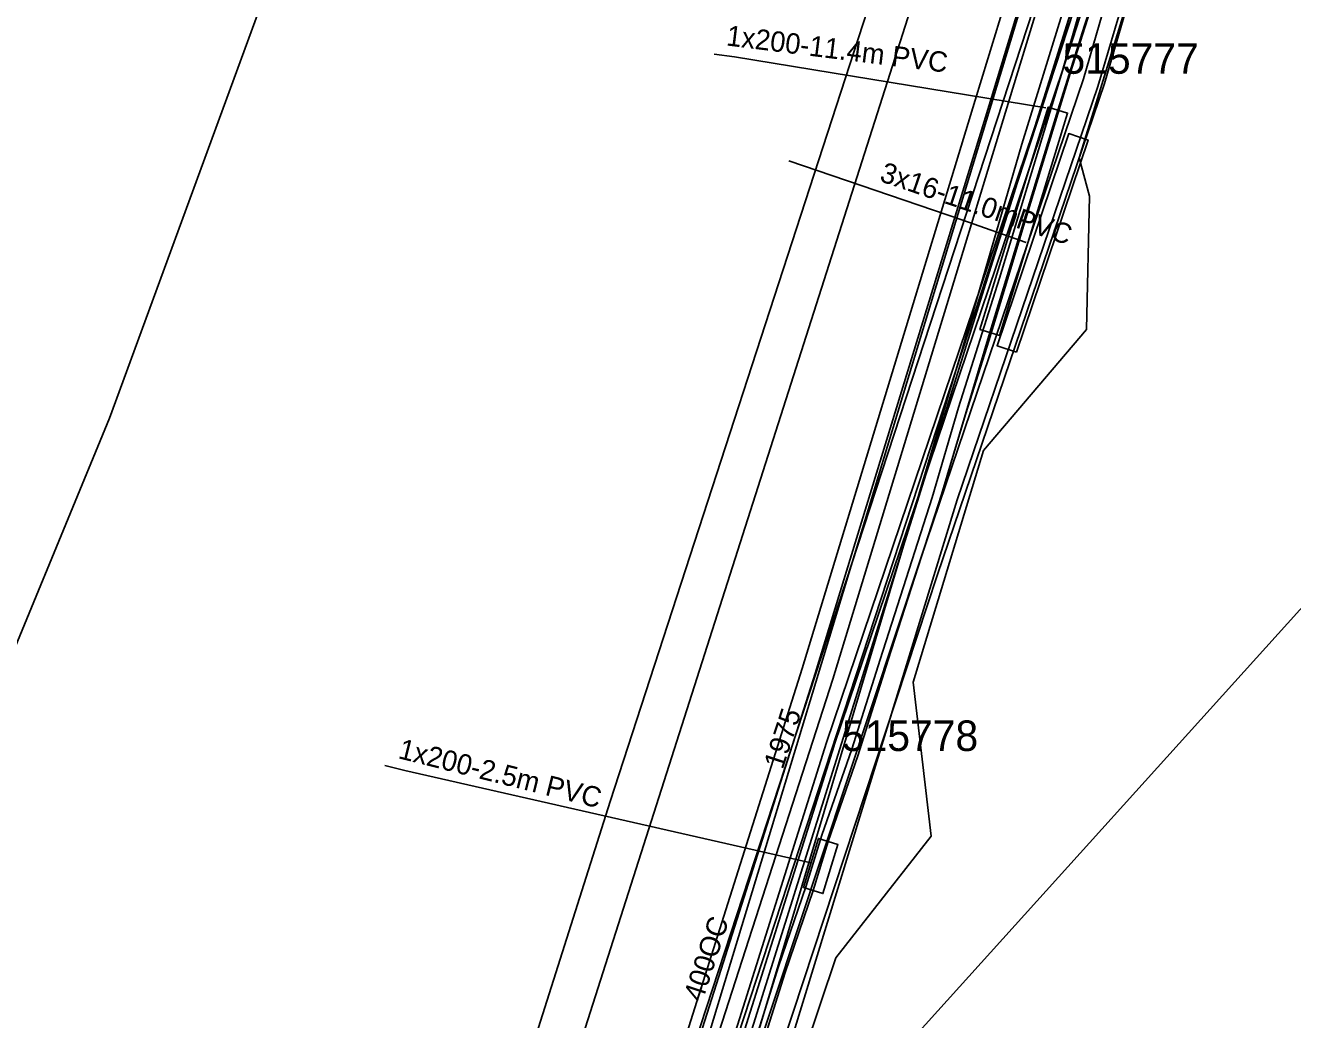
# Model space of a CAD drawing. Extents: x -746464 to -745690, y -1051581 to -1049993.
# Drawn here: x -746337.8 to -746275.6, y -1051453.4 to -1051404.6 of the extents above; entities that cross this region are included whole.
import ezdxf

# ---------------------------------------------------------------- set-up
doc = ezdxf.new("R2010")
doc.units = 0
for name, color, linetype in [('04_CETIN_neprovozovane', 7, 'Continuous'), ('04_CETIN_radiove site', 7, 'Continuous'), ('04_CETIN_sdelovaci_podzem', 7, 'Continuous'), ('10_CD_Telematika_metalika', 7, 'Continuous'), ('14_SZDC_SSZT_zabezp_orientacni', 7, 'Continuous'), ('45_Eltodo_popisy', 7, 'Continuous'), ('45_Eltodo_vedeni_NN_zemni', 7, 'Continuous'), ('48_Prazs_plynarenska_STL', 7, 'Continuous'), ('51_PVaK_kanal_negravitacni_overena poloha', 7, 'Continuous'), ('51_PVaK_vodovod_overena poloha_rad', 7, 'Continuous'), ('51_PVaK_vodovod_popisy', 7, 'Continuous'), ('51_PVaK_vodovod_zruseno_neoverena poloha', 7, 'Continuous'), ('51_PVaK_vodovod_zruseno_overena poloha', 7, 'Continuous'), ('55_PREdi_chranicky', 7, 'Continuous'), ('55_PREdi_NN', 7, 'Continuous'), ('55_PREdi_stavby_popisy', 7, 'Continuous'), ('55_PREdi_VN', 7, 'Continuous'), ('55_PREdi_ZRUSENE_elektro', 7, 'Continuous')]:
    doc.layers.add(name, color=color, linetype=linetype)

msp = doc.modelspace()

# ---------------------------------------------------------------- linework, layer by layer
at = {"layer": '04_CETIN_neprovozovane'}
for points in [[(-746329.96, -1051542.66), (-746282.86, -1051392.47), (-746268.82, -1051347.47), (-746263.55, -1051305.04)], [(-746327.12, -1051542.6), (-746322.61, -1051528.64), (-746317.25, -1051528.3), (-746303.5, -1051500.5), (-746311.39, -1051495.8), (-746311.18, -1051494.8), (-746304.8, -1051471.55), (-746303.38, -1051466.4), (-746298.01, -1051450.4), (-746293.33, -1051444.43), (-746294.21, -1051436.87), (-746290.75, -1051425.5), (-746285.7, -1051419.55), (-746285.55, -1051413), (-746286.06, -1051411.13), (-746275.5, -1051376.95), (-746273.8, -1051370.4), (-746267.68, -1051348), (-746264.05, -1051336.15)], [(-746323.91, -1051496.4), (-746289.98, -1051390.19)]]:
    msp.add_lwpolyline(points, dxfattribs=at)
at = {"layer": '04_CETIN_radiove site'}
msp.add_line((-745690.053, -1050785.364), (-746408.207, -1051580.571), dxfattribs=at)
at = {"layer": '04_CETIN_sdelovaci_podzem'}
for points in [[(-746274.78, -1051364.69), (-746275.16, -1051365.99), (-746275.03, -1051367.37), (-746275.65, -1051369.11), (-746278.48, -1051377.92), (-746279.68, -1051380.71), (-746288.87, -1051410.45), (-746291.77, -1051420.42), (-746305.72, -1051467.12), (-746306.42, -1051469.42), (-746314.6, -1051494.44), (-746315.17, -1051496.44)], [(-746288.87, -1051410.45), (-746291.77, -1051420.42)], [(-746285.7, -1051419.55), (-746285.55, -1051413)]]:
    msp.add_lwpolyline(points, dxfattribs=at)
at = {"layer": '10_CD_Telematika_metalika'}
msp.add_lwpolyline([(-746116.552, -1050521.207), (-746121.17, -1050569.408), (-746128.236, -1050608.848), (-746137.347, -1050610.336), (-746147.573, -1050674.704), (-746154.081, -1050701.12), (-746179.17, -1050709.95), (-746193.05, -1050747.67), (-746206.515, -1050825.577), (-746217.3, -1050901.851), (-746223.756, -1050942.953), (-746230.272, -1050994.196), (-746241.227, -1050999.731), (-746247.174, -1051050.056), (-746252.666, -1051096.533), (-746257.91, -1051185.16), (-746266.649, -1051259.574), (-746273.157, -1051294.362), (-746289.838, -1051383.531), (-746309.089, -1051442.724), (-746337.772, -1051532.949), (-746327.582, -1051537.864), (-746339.385, -1051562.334), (-746354.288, -1051580.571)], dxfattribs=at)
at = {"layer": '14_SZDC_SSZT_zabezp_orientacni'}
msp.add_lwpolyline([(-746245.4, -1051006.167), (-746247.827, -1051021.222), (-746265.716, -1051019.031), (-746268.982, -1051048.185), (-746264.206, -1051048.673), (-746266.117, -1051067.317), (-746269.669, -1051101.983), (-746272.671, -1051131.35), (-746275.095, -1051155), (-746279.089, -1051191.575), (-746283.219, -1051227.813), (-746292.513, -1051281.293), (-746298.067, -1051307.681), (-746304.566, -1051333.765), (-746308.35, -1051348.017), (-746314.941, -1051370.092), (-746324.191, -1051398.043), (-746333.678, -1051423.908), (-746348.696, -1051460.336), (-746364.944, -1051495.78), (-746375.736, -1051517.172), (-746389.78, -1051542.967), (-746401.331, -1051562.813), (-746412.367, -1051580.571)], dxfattribs=at)
at = {"layer": '45_Eltodo_vedeni_NN_zemni'}
for points in [[(-746298.089, -1051439.972), (-746298.086, -1051439.963), (-746286.875, -1051406.833), (-746277.225, -1051373.342), (-746276.789, -1051373.093), (-746277.033, -1051372.669), (-746267.828, -1051340.577), (-746268.133, -1051340.221)], [(-746287.257, -1051406.713), (-746277.615, -1051373.253), (-746277.129, -1051373.005)], [(-746318.979, -1051505.72), (-746319.268, -1051505.314), (-746309.084, -1051473.556), (-746309.291, -1051473.12), (-746308.87, -1051472.891), (-746298.466, -1051439.839), (-746287.257, -1051406.713)], [(-746308.976, -1051473.225), (-746308.481, -1051472.98), (-746298.089, -1051439.972)]]:
    msp.add_lwpolyline(points, dxfattribs=at)
at = {"layer": '48_Prazs_plynarenska_STL'}
msp.add_lwpolyline([(-746252.124, -1051209.44), (-746254.739, -1051232.69), (-746257.228, -1051250.028), (-746263.332, -1051294.114), (-746268.752, -1051331.185), (-746271.069, -1051346.822), (-746280.362, -1051378.409), (-746289.669, -1051408.88), (-746298.158, -1051436.716), (-746306.066, -1051461.221), (-746317.359, -1051497.958), (-746324.917, -1051522.35), (-746330.899, -1051538.581), (-746331.683, -1051541.084), (-746331.804, -1051541.534), (-746334.886, -1051548.163), (-746337.809, -1051555.442), (-746341.91, -1051561.848), (-746343.36, -1051564.978), (-746348.739, -1051571.768), (-746356.434, -1051580.571)], dxfattribs=at)
at = {"layer": '51_PVaK_kanal_negravitacni_overena poloha'}
msp.add_lwpolyline([(-746308.975, -1051465.638), (-746299.664, -1051436.193), (-746291.166, -1051408.286), (-746281.832, -1051377.83), (-746276.284, -1051358.642)], dxfattribs=at)
at = {"layer": '51_PVaK_vodovod_overena poloha_rad'}
for points in [[(-746306.83, -1051463.43), (-746306.42, -1051461.34), (-746271.99, -1051347.98), (-746271.52, -1051345.56), (-746255.85, -1051238.05), (-746255.38, -1051234.8), (-746246.39, -1051128.09), (-746246.48, -1051126.44)], [(-746276.63, -1051362.23), (-746280.674, -1051376.238), (-746281.2, -1051378.06), (-746290.48, -1051408.54), (-746299.02, -1051436.44), (-746306.82, -1051460.94)]]:
    msp.add_lwpolyline(points, dxfattribs=at)
at = {"layer": '51_PVaK_vodovod_zruseno_neoverena poloha'}
msp.add_lwpolyline([(-746285.09, -1051400.118), (-746317.799, -1051499.979), (-746331.209, -1051539.965), (-746337.882, -1051556.184), (-746340.3, -1051562.061), (-746348.658, -1051573.966), (-746354.409, -1051580.571)], dxfattribs=at)
at = {"layer": '51_PVaK_vodovod_zruseno_overena poloha'}
msp.add_lwpolyline([(-746342.545, -1051559.001), (-746342.2, -1051558.32), (-746332.88, -1051539.95), (-746270.2, -1051348.47), (-746253.64, -1051230.32), (-746249.99, -1051194.49), (-746243.06, -1051080.88), (-746239.76, -1051033.47)], dxfattribs=at)
at = {"layer": '55_PREdi_chranicky'}
for points in [[(-746287.1, -1051408.78), (-746286.622, -1051408.927), (-746289.972, -1051419.847), (-746290.45, -1051419.7), (-746290.928, -1051419.553), (-746287.578, -1051408.633), (-746287.1, -1051408.78)], [(-746289.137, -1051420.673), (-746290.085, -1051420.354), (-746286.569, -1051409.931), (-746285.621, -1051410.25), (-746289.137, -1051420.673)], [(-746298.38, -1051444.69), (-746297.902, -1051444.837), (-746298.642, -1051447.247), (-746299.12, -1051447.1), (-746299.598, -1051446.953), (-746298.858, -1051444.543), (-746298.38, -1051444.69)]]:
    msp.add_lwpolyline(points, close=True, dxfattribs=at)
at = {"layer": '55_PREdi_NN'}
for points in [[(-746264.434, -1051322.287), (-746268.612, -1051347.823), (-746285.849, -1051407.247), (-746293.856, -1051430.838), (-746329.933, -1051539.536), (-746331.77, -1051545.21), (-746334.312, -1051552.095), (-746339.04, -1051562.029), (-746349.394, -1051574.596), (-746354.459, -1051580.571)], [(-746347.913, -1051535.736), (-746346.373, -1051536.595), (-746346.134, -1051536.405), (-746330.027, -1051543.797), (-746293.008, -1051431.591), (-746284.813, -1051407.482), (-746267.529, -1051348.199), (-746263.737, -1051324.239)], [(-746270.52, -1051358.108), (-746273.01, -1051366.79), (-746285.137, -1051407.619), (-746292.048, -1051427.918), (-746301.926, -1051460.068), (-746315.65, -1051497.831), (-746320.709, -1051512.485), (-746329.491, -1051541.019), (-746330.58, -1051544.036)]]:
    msp.add_lwpolyline(points, dxfattribs=at)
at = {"layer": '55_PREdi_stavby_popisy'}
for points in [[(-746303.976, -1051406.038), (-746302.984, -1051406.161), (-746287.692, -1051408.668)], [(-746300.311, -1051411.278), (-746291.823, -1051414.173), (-746288.663, -1051415.287)], [(-746320.149, -1051440.962), (-746319.179, -1051441.204), (-746299.228, -1051445.748)]]:
    msp.add_lwpolyline(points, dxfattribs=at)
at = {"layer": '55_PREdi_VN'}
for points in [[(-746284.26, -1051400.09), (-746285.79, -1051404.63), (-746287.1, -1051408.78), (-746290.45, -1051419.7), (-746292.81, -1051427.66), (-746295.43, -1051435.77), (-746296.92, -1051440.49), (-746298.38, -1051444.69), (-746299.12, -1051447.1), (-746300.49, -1051451.13), (-746302.16, -1051456.41)], [(-746302.62, -1051458.15), (-746302.16, -1051456.41), (-746301.325, -1051453.77), (-746300.49, -1051451.13), (-746299.12, -1051447.1), (-746298.38, -1051444.69), (-746296.92, -1051440.49), (-746295.43, -1051435.77), (-746294.12, -1051431.715), (-746292.81, -1051427.66), (-746291.63, -1051423.68), (-746290.498, -1051420.106), (-746289.583, -1051417.104), (-746288.669, -1051414.101), (-746286.499, -1051406.978), (-746285.025, -1051402.36)]]:
    msp.add_lwpolyline(points, dxfattribs=at)
at = {"layer": '55_PREdi_ZRUSENE_elektro'}
msp.add_lwpolyline([(-746284.716, -1051400.135), (-746286.881, -1051406.861), (-746289.97, -1051417.026), (-746291.986, -1051423.376), (-746293.272, -1051427.805), (-746295.836, -1051435.759), (-746297.225, -1051440.156), (-746298.701, -1051444.378), (-746299.463, -1051446.871), (-746300.829, -1051450.824), (-746303.623, -1051459.777), (-746304.401, -1051462.349), (-746304.702, -1051463.825), (-746304.67, -1051464.492), (-746304.829, -1051467.889), (-746304.702, -1051469.667), (-746305.067, -1051472.461), (-746311.227, -1051491.384), (-746312.179, -1051492.702), (-746313.402, -1051493.686), (-746313.973, -1051494.75), (-746315.688, -1051500.703)], dxfattribs=at)

# ---------------------------------------------------------------- texts
at = {"layer": '45_Eltodo_popisy'}
for s, p in [('515777', (-746286.875, -1051406.997)), ('515778', (-746297.71, -1051440.249))]:
    msp.add_text(s, height=1.5, dxfattribs=at).set_placement(p)
at = {"layer": '51_PVaK_vodovod_popisy'}
for s, rotation, p in [('1975', 71.87367, (-746300.616, -1051441.192)), ('400OC', 71.87378, (-746304.563, -1051452.605))]:
    msp.add_text(s, height=1, rotation=rotation, dxfattribs=at).set_placement(p)
at = {"layer": '55_PREdi_stavby_popisy'}
for s, rotation, p in [('1x200-11.4m PVC', 352.94161, (-746303.419, -1051405.603)), ('3x16-11.0mPVC', 341.16939, (-746295.906, -1051412.253)), ('1x200-2.5m PVC', 345.98113, (-746319.543, -1051440.598))]:
    msp.add_text(s, height=1, rotation=rotation, dxfattribs=at).set_placement(p)

doc.saveas('drawing.dxf')
